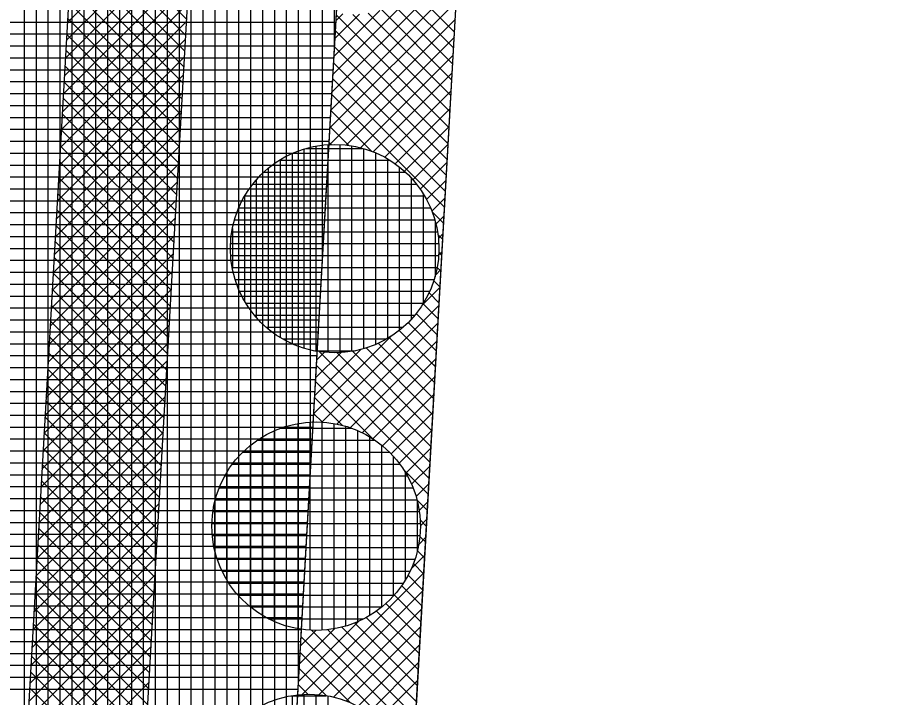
# Model space of a CAD drawing. Extents: x -565346 to -564154, y -1097386 to -1095620.
# Drawn here: x -564274.91 to -564260.14, y -1096848.93 to -1096837.51 of the extents above; entities that cross this region are included whole.
import ezdxf

# ---------------------------------------------------------------- set-up
doc = ezdxf.new("R2010")
doc.units = 0
for name, color, linetype in [('Vrstva 13', 7, 'Continuous'), ('Vrstva 41', 7, 'Continuous'), ('Vrstva 42', 7, 'Continuous'), ('Vrstva 43', 7, 'Continuous'), ('Vrstva 44', 7, 'Continuous')]:
    doc.layers.add(name, color=color, linetype=linetype)

msp = doc.modelspace()

# ---------------------------------------------------------------- linework, layer by layer
at = {"layer": 'Vrstva 13'}
msp.add_line((-564269.4, -1096869.98), (-564261.08, -1096723.43), dxfattribs=at)
at = {"layer": 'Vrstva 41'}
msp.add_lwpolyline([(-564261.274, -1096726.84), (-564263.271, -1096726.726), (-564271.397, -1096869.867), (-564273.472, -1096906.437), (-564271.475, -1096906.55), (-564269.4, -1096869.98)], close=True, dxfattribs=at)
at = {"layer": 'Vrstva 42'}
for p, q in [((-564271.949, -1096835.477), (-564274.072, -1096837.601)), ((-564273.961, -1096835.651), (-564272.066, -1096837.546)), ((-564271.966, -1096835.777), (-564274.089, -1096837.9)), ((-564273.977, -1096835.918), (-564272.081, -1096837.814)), ((-564271.983, -1096836.077), (-564274.106, -1096838.2)), ((-564273.992, -1096836.186), (-564272.097, -1096838.081)), ((-564272, -1096836.377), (-564274.123, -1096838.5)), ((-564274.007, -1096836.454), (-564272.112, -1096838.349)), ((-564272.017, -1096836.677), (-564274.14, -1096838.8)), ((-564267.507, -1096836.643), (-564269.632, -1096838.767)), ((-564274.022, -1096836.721), (-564272.127, -1096838.617)), ((-564272.034, -1096836.977), (-564274.157, -1096839.1)), ((-564267.524, -1096836.943), (-564269.649, -1096839.067)), ((-564274.037, -1096836.989), (-564272.142, -1096838.884)), ((-564268.234, -1096837.096), (-564267.571, -1096837.76)), ((-564274.053, -1096837.257), (-564272.157, -1096839.152)), ((-564267.541, -1096837.243), (-564269.666, -1096839.367)), ((-564268.28, -1096837.134), (-564269.614, -1096838.468)), ((-564268.401, -1096837.212), (-564267.586, -1096838.027)), ((-564272.051, -1096837.277), (-564274.174, -1096839.4)), ((-564268.824, -1096837.395), (-564269.597, -1096838.168)), ((-564268.793, -1096837.386), (-564267.616, -1096838.563)), ((-564268.586, -1096837.31), (-564267.601, -1096838.295)), ((-564274.068, -1096837.524), (-564272.173, -1096839.42)), ((-564267.558, -1096837.543), (-564269.664, -1096839.648)), ((-564269.169, -1096837.457), (-564269.58, -1096837.868)), ((-564269.445, -1096837.449), (-564269.563, -1096837.568)), ((-564269.558, -1096837.47), (-564267.662, -1096839.366)), ((-564269.282, -1096837.463), (-564267.647, -1096839.098)), ((-564269.023, -1096837.439), (-564267.632, -1096838.83)), ((-564272.068, -1096837.576), (-564274.191, -1096839.7)), ((-564274.083, -1096837.792), (-564272.188, -1096839.687)), ((-564269.573, -1096837.737), (-564267.677, -1096839.633)), ((-564267.575, -1096837.843), (-564269.389, -1096839.656)), ((-564272.085, -1096837.876), (-564274.208, -1096840)), ((-564269.588, -1096838.005), (-564267.692, -1096839.901)), ((-564274.098, -1096838.06), (-564272.203, -1096839.955)), ((-564267.593, -1096838.143), (-564269.151, -1096839.701)), ((-564272.102, -1096838.176), (-564274.225, -1096840.299)), ((-564269.603, -1096838.273), (-564267.708, -1096840.168)), ((-564274.113, -1096838.327), (-564272.218, -1096840.222)), ((-564267.61, -1096838.443), (-564268.937, -1096839.77)), ((-564272.119, -1096838.476), (-564274.242, -1096840.599)), ((-564274.129, -1096838.595), (-564272.233, -1096840.49)), ((-564269.619, -1096838.54), (-564267.723, -1096840.436)), ((-564267.627, -1096838.742), (-564268.744, -1096839.86)), ((-564272.136, -1096838.776), (-564274.259, -1096840.899)), ((-564274.144, -1096838.863), (-564272.249, -1096840.758)), ((-564269.634, -1096838.808), (-564267.738, -1096840.704)), ((-564267.644, -1096839.042), (-564268.57, -1096839.968)), ((-564272.153, -1096839.076), (-564274.276, -1096841.199)), ((-564274.159, -1096839.13), (-564272.264, -1096841.025)), ((-564269.649, -1096839.076), (-564268.965, -1096839.76)), ((-564267.661, -1096839.342), (-564268.413, -1096840.094)), ((-564272.17, -1096839.376), (-564274.293, -1096841.499)), ((-564274.174, -1096839.398), (-564272.279, -1096841.293)), ((-564269.664, -1096839.343), (-564269.345, -1096839.663)), ((-564269.679, -1096839.611), (-564269.643, -1096839.647)), ((-564272.187, -1096839.675), (-564274.31, -1096841.799)), ((-564274.189, -1096839.666), (-564272.294, -1096841.561)), ((-564267.678, -1096839.642), (-564268.273, -1096840.237)), ((-564272.204, -1096839.975), (-564274.327, -1096842.099)), ((-564274.204, -1096839.933), (-564272.309, -1096841.828)), ((-564267.695, -1096839.942), (-564268.148, -1096840.395)), ((-564274.22, -1096840.201), (-564272.325, -1096842.096)), ((-564272.221, -1096840.275), (-564274.344, -1096842.398)), ((-564267.712, -1096840.242), (-564268.041, -1096840.571)), ((-564274.235, -1096840.468), (-564272.34, -1096842.364)), ((-564272.238, -1096840.575), (-564274.361, -1096842.698)), ((-564267.729, -1096840.542), (-564267.953, -1096840.766)), ((-564274.25, -1096840.736), (-564272.355, -1096842.631)), ((-564267.95, -1096840.775), (-564267.753, -1096840.971)), ((-564272.255, -1096840.875), (-564274.378, -1096842.998)), ((-564267.746, -1096840.841), (-564267.885, -1096840.981)), ((-564274.265, -1096841.004), (-564272.37, -1096842.899)), ((-564272.272, -1096841.175), (-564274.395, -1096843.298)), ((-564267.853, -1096841.155), (-564267.768, -1096841.239)), ((-564267.763, -1096841.141), (-564267.843, -1096841.222)), ((-564274.28, -1096841.271), (-564272.385, -1096843.167)), ((-564272.289, -1096841.475), (-564274.413, -1096843.598)), ((-564274.296, -1096841.539), (-564272.4, -1096843.434)), ((-564267.78, -1096841.441), (-564267.84, -1096841.501)), ((-564267.837, -1096841.453), (-564267.784, -1096841.507)), ((-564272.306, -1096841.775), (-564274.43, -1096843.898)), ((-564274.311, -1096841.807), (-564272.416, -1096843.702)), ((-564267.797, -1096841.741), (-564267.894, -1096841.838)), ((-564267.864, -1096841.709), (-564267.799, -1096841.774)), ((-564267.92, -1096841.936), (-564267.814, -1096842.042)), ((-564272.323, -1096842.074), (-564274.447, -1096844.198)), ((-564274.326, -1096842.074), (-564272.431, -1096843.97)), ((-564267.814, -1096842.041), (-564268.116, -1096842.343)), ((-564268.001, -1096842.138), (-564267.829, -1096842.31)), ((-564272.34, -1096842.374), (-564274.464, -1096844.498)), ((-564274.341, -1096842.342), (-564272.446, -1096844.237)), ((-564267.831, -1096842.341), (-564269.799, -1096844.309)), ((-564268.101, -1096842.32), (-564267.844, -1096842.577)), ((-564268.219, -1096842.485), (-564267.859, -1096842.845)), ((-564272.357, -1096842.674), (-564274.481, -1096844.797)), ((-564274.356, -1096842.61), (-564272.461, -1096844.505)), ((-564267.848, -1096842.641), (-564269.547, -1096844.339)), ((-564268.353, -1096842.634), (-564267.875, -1096843.113)), ((-564274.372, -1096842.877), (-564272.476, -1096844.772)), ((-564268.635, -1096842.862), (-564269.938, -1096844.165)), ((-564268.669, -1096842.884), (-564267.905, -1096843.648)), ((-564268.503, -1096842.767), (-564267.89, -1096843.38)), ((-564272.374, -1096842.974), (-564274.498, -1096845.097)), ((-564267.865, -1096842.941), (-564269.325, -1096844.401)), ((-564268.853, -1096842.983), (-564267.92, -1096843.916)), ((-564274.387, -1096843.145), (-564272.492, -1096845.04)), ((-564269.14, -1096843.084), (-564269.921, -1096843.865)), ((-564269.477, -1096843.138), (-564269.904, -1096843.565)), ((-564269.748, -1096843.127), (-564269.887, -1096843.265)), ((-564269.851, -1096843.116), (-564267.981, -1096844.986)), ((-564269.543, -1096843.142), (-564267.966, -1096844.719)), ((-564269.285, -1096843.116), (-564267.951, -1096844.451)), ((-564269.057, -1096843.062), (-564267.935, -1096844.183)), ((-564272.391, -1096843.274), (-564274.515, -1096845.397)), ((-564267.882, -1096843.24), (-564269.125, -1096844.484)), ((-564274.402, -1096843.413), (-564272.507, -1096845.308)), ((-564269.892, -1096843.358), (-564267.996, -1096845.254)), ((-564272.408, -1096843.574), (-564274.532, -1096845.697)), ((-564267.899, -1096843.54), (-564268.945, -1096844.586)), ((-564274.417, -1096843.68), (-564272.522, -1096845.575)), ((-564269.907, -1096843.626), (-564268.95, -1096844.583)), ((-564272.425, -1096843.874), (-564274.549, -1096845.997)), ((-564269.922, -1096843.893), (-564269.453, -1096844.363)), ((-564267.916, -1096843.84), (-564268.782, -1096844.706)), ((-564274.432, -1096843.948), (-564272.537, -1096845.843)), ((-564272.442, -1096844.173), (-564274.566, -1096846.297)), ((-564269.938, -1096844.161), (-564269.789, -1096844.31)), ((-564267.933, -1096844.14), (-564268.635, -1096844.842)), ((-564274.448, -1096844.216), (-564272.552, -1096846.111)), ((-564272.459, -1096844.473), (-564274.583, -1096846.597)), ((-564274.463, -1096844.483), (-564272.568, -1096846.378)), ((-564267.95, -1096844.44), (-564268.504, -1096844.994)), ((-564272.477, -1096844.773), (-564274.6, -1096846.896)), ((-564274.478, -1096844.751), (-564272.583, -1096846.646)), ((-564267.967, -1096844.74), (-564268.389, -1096845.162)), ((-564272.494, -1096845.073), (-564274.617, -1096847.196)), ((-564274.493, -1096845.019), (-564272.598, -1096846.914)), ((-564267.984, -1096845.04), (-564268.293, -1096845.348)), ((-564268.423, -1096845.11), (-564268.011, -1096845.521)), ((-564272.511, -1096845.373), (-564274.634, -1096847.496)), ((-564274.508, -1096845.286), (-564272.613, -1096847.181)), ((-564268.001, -1096845.339), (-564268.218, -1096845.557)), ((-564272.528, -1096845.673), (-564274.651, -1096847.796)), ((-564274.524, -1096845.554), (-564272.628, -1096847.449)), ((-564268.203, -1096845.613), (-564268.027, -1096845.789)), ((-564268.018, -1096845.639), (-564268.167, -1096845.788)), ((-564274.539, -1096845.821), (-564272.644, -1096847.717)), ((-564272.545, -1096845.973), (-564274.668, -1096848.096)), ((-564268.15, -1096845.949), (-564268.042, -1096846.057)), ((-564268.035, -1096845.939), (-564268.144, -1096846.048)), ((-564274.554, -1096846.089), (-564272.659, -1096847.984)), ((-564272.562, -1096846.272), (-564274.685, -1096848.396)), ((-564268.052, -1096846.239), (-564268.173, -1096846.36)), ((-564268.154, -1096846.228), (-564268.057, -1096846.324)), ((-564274.569, -1096846.357), (-564272.674, -1096848.252)), ((-564272.579, -1096846.572), (-564274.702, -1096848.696)), ((-564268.069, -1096846.539), (-564268.294, -1096846.764)), ((-564268.196, -1096846.469), (-564268.072, -1096846.592)), ((-564274.584, -1096846.624), (-564272.689, -1096848.52)), ((-564268.264, -1096846.683), (-564268.087, -1096846.86)), ((-564272.596, -1096846.872), (-564274.719, -1096848.995)), ((-564268.086, -1096846.839), (-564270.128, -1096848.88)), ((-564274.6, -1096846.892), (-564272.704, -1096848.787)), ((-564268.352, -1096846.878), (-564268.103, -1096847.127)), ((-564274.615, -1096847.16), (-564272.72, -1096849.055)), ((-564268.103, -1096847.139), (-564269.848, -1096848.883)), ((-564268.459, -1096847.054), (-564268.118, -1096847.395)), ((-564272.613, -1096847.172), (-564274.736, -1096849.295)), ((-564268.583, -1096847.212), (-564268.133, -1096847.663)), ((-564274.63, -1096847.427), (-564272.735, -1096849.323)), ((-564268.12, -1096847.439), (-564269.606, -1096848.924)), ((-564268.724, -1096847.355), (-564268.148, -1096847.93)), ((-564272.63, -1096847.472), (-564274.753, -1096849.595)), ((-564269.056, -1096847.589), (-564268.179, -1096848.466)), ((-564268.881, -1096847.48), (-564268.163, -1096848.198)), ((-564274.645, -1096847.695), (-564272.75, -1096849.59)), ((-564269.184, -1096847.654), (-564270.193, -1096848.663)), ((-564269.462, -1096847.748), (-564268.209, -1096849.001)), ((-564268.137, -1096847.738), (-564269.39, -1096848.991)), ((-564269.249, -1096847.678), (-564268.194, -1096848.733)), ((-564272.647, -1096847.772), (-564274.77, -1096849.895)), ((-564269.588, -1096847.775), (-564270.176, -1096848.363)), ((-564269.899, -1096847.803), (-564270.159, -1096848.063)), ((-564269.981, -1096847.795), (-564268.239, -1096849.536)), ((-564269.7, -1096847.792), (-564268.224, -1096849.269)), ((-564274.66, -1096847.963), (-564272.765, -1096849.858)), ((-564270.15, -1096847.908), (-564268.255, -1096849.804)), ((-564268.154, -1096848.038), (-564269.195, -1096849.079)), ((-564272.664, -1096848.072), (-564274.787, -1096850.195)), ((-564270.166, -1096848.176), (-564269.325, -1096849.016)), ((-564274.675, -1096848.23), (-564272.78, -1096850.125)), ((-564268.171, -1096848.338), (-564269.019, -1096849.186)), ((-564272.681, -1096848.372), (-564274.804, -1096850.495)), ((-564270.181, -1096848.443), (-564269.723, -1096848.901)), ((-564274.691, -1096848.498), (-564272.796, -1096850.393)), ((-564268.188, -1096848.638), (-564268.86, -1096849.31)), ((-564272.698, -1096848.671), (-564274.821, -1096850.795)), ((-564274.706, -1096848.766), (-564272.811, -1096850.661)), ((-564270.196, -1096848.711), (-564270.032, -1096848.875))]:
    msp.add_line(p, q, dxfattribs=at)
msp.add_lwpolyline([(-564265.767, -1096726.584), (-564267.764, -1096726.471), (-564277.965, -1096906.182), (-564275.968, -1096906.295), (-564273.893, -1096869.725)], close=True, dxfattribs=at)
at = {"layer": 'Vrstva 43'}
for p, q in [((-564269.59, -1096838.048), (-564269.59, -1096705.753)), ((-564270.19, -1096848.618), (-564270.19, -1096706.294)), ((-564269.99, -1096845.095), (-564269.99, -1096706.308)), ((-564269.79, -1096841.571), (-564269.79, -1096706.322)), ((-564270.39, -1096852.141), (-564270.39, -1096728.619)), ((-564270.59, -1096855.665), (-564270.59, -1096732.142)), ((-564270.79, -1096859.188), (-564270.79, -1096735.665)), ((-564270.99, -1096862.712), (-564270.99, -1096739.188)), ((-564271.19, -1096866.235), (-564271.19, -1096742.711)), ((-564271.39, -1096869.758), (-564271.39, -1096746.234)), ((-564271.59, -1096873.282), (-564271.59, -1096749.757)), ((-564271.79, -1096876.805), (-564271.79, -1096753.28)), ((-564271.99, -1096880.329), (-564271.99, -1096756.803)), ((-564272.19, -1096883.852), (-564272.19, -1096760.326)), ((-564272.39, -1096887.375), (-564272.39, -1096763.849)), ((-564272.59, -1096890.899), (-564272.59, -1096767.372)), ((-564272.79, -1096894.422), (-564272.79, -1096770.895)), ((-564272.99, -1096897.946), (-564272.99, -1096774.418)), ((-564273.19, -1096901.469), (-564273.19, -1096777.942)), ((-564273.39, -1096904.992), (-564273.39, -1096781.465)), ((-564273.59, -1096931.471), (-564273.59, -1096784.988)), ((-564273.79, -1096931.459), (-564273.79, -1096788.511)), ((-564273.99, -1096931.448), (-564273.99, -1096792.034)), ((-564274.19, -1096931.437), (-564274.19, -1096795.557)), ((-564274.39, -1096931.425), (-564274.39, -1096799.08)), ((-564274.59, -1096931.414), (-564274.59, -1096802.603)), ((-564274.79, -1096931.403), (-564274.79, -1096806.126)), ((-564276.576, -1096837.59), (-564269.564, -1096837.59)), ((-564276.588, -1096837.79), (-564269.575, -1096837.79)), ((-564276.599, -1096837.99), (-564269.587, -1096837.99)), ((-564276.61, -1096838.19), (-564269.598, -1096838.19)), ((-564276.622, -1096838.39), (-564269.609, -1096838.39)), ((-564276.633, -1096838.59), (-564269.621, -1096838.59)), ((-564276.644, -1096838.79), (-564269.632, -1096838.79)), ((-564276.656, -1096838.99), (-564269.643, -1096838.99)), ((-564276.667, -1096839.19), (-564269.655, -1096839.19)), ((-564276.678, -1096839.39), (-564269.666, -1096839.39)), ((-564276.69, -1096839.59), (-564269.678, -1096839.59)), ((-564276.701, -1096839.79), (-564269.689, -1096839.79)), ((-564276.712, -1096839.99), (-564269.7, -1096839.99)), ((-564276.724, -1096840.19), (-564269.712, -1096840.19)), ((-564276.735, -1096840.39), (-564269.723, -1096840.39)), ((-564276.747, -1096840.59), (-564269.734, -1096840.59)), ((-564276.758, -1096840.79), (-564269.746, -1096840.79)), ((-564276.769, -1096840.99), (-564269.757, -1096840.99)), ((-564276.781, -1096841.19), (-564269.768, -1096841.19)), ((-564276.792, -1096841.39), (-564269.78, -1096841.39)), ((-564276.803, -1096841.59), (-564269.791, -1096841.59)), ((-564276.815, -1096841.79), (-564269.802, -1096841.79)), ((-564276.826, -1096841.99), (-564269.814, -1096841.99)), ((-564276.837, -1096842.19), (-564269.825, -1096842.19)), ((-564276.849, -1096842.39), (-564269.836, -1096842.39)), ((-564276.86, -1096842.59), (-564269.848, -1096842.59)), ((-564276.871, -1096842.79), (-564269.859, -1096842.79)), ((-564276.883, -1096842.99), (-564269.871, -1096842.99)), ((-564276.894, -1096843.19), (-564269.882, -1096843.19)), ((-564276.905, -1096843.39), (-564269.893, -1096843.39)), ((-564276.917, -1096843.59), (-564269.905, -1096843.59)), ((-564276.928, -1096843.79), (-564269.916, -1096843.79)), ((-564276.94, -1096843.99), (-564269.927, -1096843.99)), ((-564276.951, -1096844.19), (-564269.939, -1096844.19)), ((-564276.962, -1096844.39), (-564269.95, -1096844.39)), ((-564276.974, -1096844.59), (-564269.961, -1096844.59)), ((-564276.985, -1096844.79), (-564269.973, -1096844.79)), ((-564276.996, -1096844.99), (-564269.984, -1096844.99)), ((-564277.008, -1096845.19), (-564269.995, -1096845.19)), ((-564277.019, -1096845.39), (-564270.007, -1096845.39)), ((-564277.03, -1096845.59), (-564270.018, -1096845.59)), ((-564277.042, -1096845.79), (-564270.029, -1096845.79)), ((-564277.053, -1096845.99), (-564270.041, -1096845.99)), ((-564277.064, -1096846.19), (-564270.052, -1096846.19)), ((-564277.076, -1096846.39), (-564270.064, -1096846.39)), ((-564277.087, -1096846.59), (-564270.075, -1096846.59)), ((-564277.098, -1096846.79), (-564270.086, -1096846.79)), ((-564277.11, -1096846.99), (-564270.098, -1096846.99)), ((-564277.121, -1096847.19), (-564270.109, -1096847.19)), ((-564277.133, -1096847.39), (-564270.12, -1096847.39)), ((-564277.144, -1096847.59), (-564270.132, -1096847.59)), ((-564277.155, -1096847.79), (-564270.143, -1096847.79)), ((-564277.167, -1096847.99), (-564270.154, -1096847.99)), ((-564277.178, -1096848.19), (-564270.166, -1096848.19)), ((-564277.189, -1096848.39), (-564270.177, -1096848.39)), ((-564277.201, -1096848.59), (-564270.188, -1096848.59)), ((-564277.212, -1096848.79), (-564270.2, -1096848.79))]:
    msp.add_line(p, q, dxfattribs=at)
msp.add_lwpolyline([(-564272.899, -1096931.51), (-564271.475, -1096906.55), (-564273.472, -1096906.437), (-564263.271, -1096726.726), (-564261.274, -1096726.84), (-564260.141, -1096706.872)], dxfattribs=at)
at = {"layer": 'Vrstva 44'}
for p, q in [((-564270.1, -1096839.723), (-564270.1, -1096843.065)), ((-564270.06, -1096839.71), (-564269.115, -1096839.71)), ((-564269.9, -1096839.673), (-564269.9, -1096843.113)), ((-564269.7, -1096839.649), (-564269.7, -1096843.138)), ((-564269.5, -1096839.648), (-564269.5, -1096843.141)), ((-564269.3, -1096839.669), (-564269.3, -1096843.121)), ((-564269.1, -1096839.714), (-564269.1, -1096843.074)), ((-564268.9, -1096839.784), (-564268.9, -1096843.002)), ((-564270.512, -1096839.91), (-564268.66, -1096839.91)), ((-564270.5, -1096839.903), (-564270.5, -1096842.884)), ((-564270.3, -1096839.799), (-564270.3, -1096842.989)), ((-564268.7, -1096839.886), (-564268.7, -1096842.903)), ((-564270.7, -1096840.048), (-564270.7, -1096842.741)), ((-564268.5, -1096840.022), (-564268.5, -1096842.765)), ((-564270.773, -1096840.11), (-564268.398, -1096840.11)), ((-564268.3, -1096840.208), (-564268.3, -1096842.582)), ((-564270.956, -1096840.31), (-564268.213, -1096840.31)), ((-564270.9, -1096840.24), (-564270.9, -1096842.547)), ((-564271.1, -1096840.52), (-564271.1, -1096842.268)), ((-564271.095, -1096840.51), (-564268.076, -1096840.51)), ((-564268.1, -1096840.471), (-564268.1, -1096842.319)), ((-564271.193, -1096840.71), (-564267.974, -1096840.71)), ((-564271.264, -1096840.91), (-564267.905, -1096840.91)), ((-564267.9, -1096840.927), (-564267.9, -1096841.865)), ((-564271.31, -1096841.11), (-564267.86, -1096841.11)), ((-564271.3, -1096841.058), (-564271.3, -1096841.73)), ((-564271.332, -1096841.31), (-564267.838, -1096841.31)), ((-564271.329, -1096841.51), (-564267.839, -1096841.51)), ((-564271.304, -1096841.71), (-564267.864, -1096841.71)), ((-564271.255, -1096841.91), (-564267.914, -1096841.91)), ((-564271.181, -1096842.11), (-564267.99, -1096842.11)), ((-564271.074, -1096842.31), (-564268.094, -1096842.31)), ((-564270.931, -1096842.51), (-564268.239, -1096842.51)), ((-564270.735, -1096842.71), (-564268.433, -1096842.71)), ((-564270.455, -1096842.91), (-564268.713, -1096842.91)), ((-564269.92, -1096843.11), (-564269.25, -1096843.11)), ((-564270.2, -1096844.331), (-564270.2, -1096847.775)), ((-564270, -1096844.308), (-564270, -1096847.799)), ((-564269.8, -1096844.308), (-564269.8, -1096847.8)), ((-564269.6, -1096844.331), (-564269.6, -1096847.778)), ((-564270.6, -1096844.454), (-564270.6, -1096847.654)), ((-564270.492, -1096844.41), (-564269.302, -1096844.41)), ((-564270.4, -1096844.379), (-564270.4, -1096847.729)), ((-564269.4, -1096844.377), (-564269.4, -1096847.73)), ((-564269.2, -1096844.449), (-564269.2, -1096847.657)), ((-564270.882, -1096844.61), (-564268.909, -1096844.61)), ((-564270.8, -1096844.557), (-564270.8, -1096847.55)), ((-564269, -1096844.553), (-564269, -1096847.556)), ((-564271, -1096844.698), (-564271, -1096847.411)), ((-564268.8, -1096844.69), (-564268.8, -1096847.416)), ((-564271.2, -1096844.887), (-564271.2, -1096847.219)), ((-564271.125, -1096844.81), (-564268.665, -1096844.81)), ((-564268.6, -1096844.881), (-564268.6, -1096847.229)), ((-564271.3, -1096845.01), (-564268.494, -1096845.01)), ((-564271.427, -1096845.21), (-564268.363, -1096845.21)), ((-564271.4, -1096845.159), (-564271.4, -1096846.947)), ((-564268.4, -1096845.15), (-564268.4, -1096846.961)), ((-564271.521, -1096845.41), (-564268.271, -1096845.41)), ((-564271.6, -1096845.66), (-564271.6, -1096846.452)), ((-564271.588, -1096845.61), (-564268.205, -1096845.61)), ((-564268.2, -1096845.63), (-564268.2, -1096846.481)), ((-564271.628, -1096845.81), (-564268.164, -1096845.81)), ((-564271.644, -1096846.01), (-564268.147, -1096846.01)), ((-564271.637, -1096846.21), (-564268.154, -1096846.21)), ((-564271.608, -1096846.41), (-564268.185, -1096846.41)), ((-564271.555, -1096846.61), (-564268.239, -1096846.61)), ((-564271.473, -1096846.81), (-564268.318, -1096846.81)), ((-564271.36, -1096847.01), (-564268.433, -1096847.01)), ((-564271.209, -1096847.21), (-564268.584, -1096847.21)), ((-564271.001, -1096847.41), (-564268.793, -1096847.41)), ((-564270.696, -1096847.61), (-564269.099, -1096847.61)), ((-564270.312, -1096848.9), (-564269.725, -1096848.9)), ((-564270.3, -1096848.898), (-564270.3, -1096852.349)), ((-564270.1, -1096848.878), (-564270.1, -1096852.371)), ((-564269.9, -1096848.88), (-564269.9, -1096852.37)), ((-564269.7, -1096848.904), (-564269.7, -1096852.344))]:
    msp.add_line(p, q, dxfattribs=at)
for centre in [(-564269.585, -1096841.394), (-564269.896, -1096846.054), (-564270.014, -1096850.624)]:
    msp.add_circle(centre, 1.75, dxfattribs=at)

doc.saveas('drawing.dxf')
